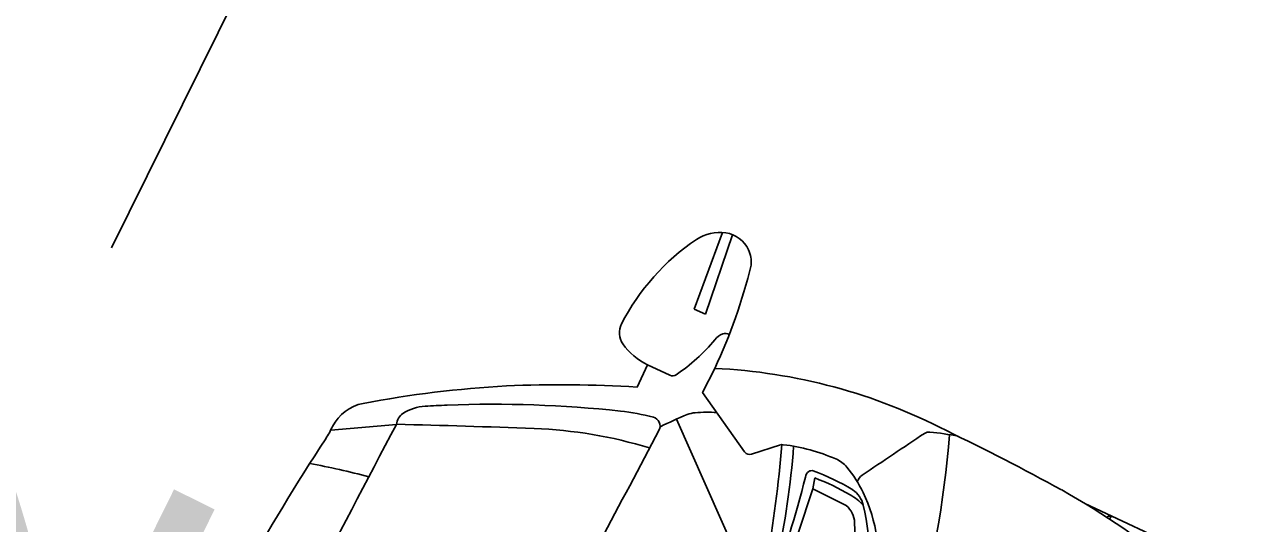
# Model space of a CAD drawing. Extents: x 14104283 to 14129344, y 8637090 to 8673339.
# Drawn here: x 14118458.28 to 14118481.59, y 8668420.35 to 8668429.93 of the extents above; entities that cross this region are included whole.
import ezdxf

# ---------------------------------------------------------------- set-up
doc = ezdxf.new("R2010")
doc.units = 0
doc.layers.add('Cell', color=7, linetype='Continuous')
doc.layers.add('dsnTextFinalPlan', color=7, linetype='Continuous')

msp = doc.modelspace()

# ---------------------------------------------------------------- linework, layer by layer
at = {"layer": 'Cell'}
for p, q in [((14118471.672, 8668425.935), (14118471.132, 8668424.465)), ((14118471.867, 8668425.891), (14118471.346, 8668424.365)), ((14118471.346, 8668424.365), (14118471.132, 8668424.465)), ((14118470.236, 8668423.397), (14118470.034, 8668422.966)), ((14118470.236, 8668423.397), (14118470.663, 8668423.196)), ((14118464.158, 8668422.14), (14118465.423, 8668422.252)), ((14118470.792, 8668422.354), (14118471.929, 8668419.789)), ((14118472.23, 8668421.678), (14118472.789, 8668421.857)), ((14118474.045, 8668420.693), (14118473.407, 8668421.012)), ((14118481.593, 8668419.344), (14118478.622, 8668420.736)), ((14118479.087, 8668420.491), (14118479.116, 8668420.477)), ((14118479.12, 8668420.466), (14118479.12, 8668420.466))]:
    msp.add_line(p, q, dxfattribs=at)
for points in [[(14118471.525, 8668423.327), (14118471.292, 8668422.866), (14118472.098, 8668421.722)], [(14118473.089, 8668416.335), (14118472.261, 8668417.553), (14118473.407, 8668421.012), (14118473.443, 8668421.224)]]:
    msp.add_lwpolyline(points, dxfattribs=at)
for centre, radius, start, end in [((14118473.624, 8668422.185), 4.369, 124.1157, 152.8313), ((14118471.613, 8668425.153), 0.784, 81.0255, 124.1157), ((14118471.644, 8668425.347), 0.588, 25.903, 81.0255), ((14118471.697, 8668425.373), 0.528, 352.7783, 25.903), ((14118462.261, 8668427.698), 10.243, 334.7378, 346.4974), ((14118470.07, 8668424.009), 0.375, 152.8313, 214.8267), ((14118468.9, 8668426.03), 3.396, 303.7113, 320.6239), ((14118471.829, 8668423.627), 0.393, 112.797, 140.6239), ((14118471.727, 8668423.869), 0.13, 53.9844, 112.797), ((14118470.741, 8668424.476), 1.192, 214.8267, 244.8976), ((14118470.716, 8668423.308), 0.124, 244.8976, 303.7113), ((14118471.026, 8668412.618), 10.72, 62.5511, 87.3329), ((14118468.687, 8668402.005), 21.016, 93.1629, 100.7123), ((14118468.575, 8668400.322), 22.691, 86.3128, 92.6456), ((14118464.944, 8668421.826), 0.844, 101.1773, 152.7566), ((14118466.015, 8668421.748), 0.854, 93.0302, 123.6081), ((14118467.731, 8668389.331), 33.316, 92.3037, 93.0302), ((14118467.291, 8668400.276), 22.362, 83.7766, 92.3037), ((14118469.236, 8668418.112), 4.42, 75.4319, 83.7766), ((14118471.192, 8668421.945), 0.532, 94.4317, 111.4658), ((14118471.386, 8668419.443), 3.041, 86.6296, 94.4317), ((14118585.305, 8668357.939), 136.044, 151.78785, 154.89759), ((14118465.692, 8668422.235), 0.269, 123.6081, 176.2389), ((14118461.488, 8668248.248), 174.049, 87.83651, 88.70459), ((14118470.305, 8668422.225), 0.17, 332.409, 75.4319), ((14118472.977, 8668417.406), 5.409, 111.4658, 117.5645), ((14118462.59, 8668422.94), 1.76, 326.7908, 335.6172), ((14118467.73, 8668413.468), 8.711, 73.0177, 87.8365), ((14118204.292, 8668561.24), 300.317, 331.94729, 332.40904), ((14118454.276, 8668423.892), 21.83, 334.8846, 355.168), ((14118918.461, 8667760.356), 796.272, 123.795662, 123.899089), ((14118475.634, 8668421.951), 0.154, 84.1077, 123.7957), ((14118475.051, 8668416.308), 5.828, 78.6657, 84.1077), ((14118458.447, 8668385.414), 40.683, 60.9882, 64.4912), ((14118500.714, 8668397.983), 43.805, 146.7908, 154.8976), ((14118457.241, 8668423.014), 15.84, 339.6225, 355.7219), ((14118446.965, 8668424.072), 25.943, 350.096, 355.1146), ((14118472.825, 8668421.746), 0.117, 82.7532, 107.8388), ((14118472.365, 8668418.13), 3.762, 66.834, 82.7532), ((14118472.194, 8668421.789), 0.117, 215.1426, 287.8388), ((14118473.622, 8668421.066), 0.569, 39.6524, 66.834), ((14118461.874, 8668410.508), 11.15, 74.3216, 80.2865), ((14118473.416, 8668421.221), 0.154, 125.0527, 172.7103), ((14118473.381, 8668421.271), 0.0929, 70.0159, 125.0527), ((14118471.922, 8668417.257), 4.364, 58.9885, 70.0159), ((14118472.222, 8668419.906), 2.387, 25.8038, 39.6524), ((14118455.439, 8668425.655), 18.364, 338.9979, 346.0901), ((14118471.843, 8668416.996), 4.52, 59.7249, 69.2733), ((14118474.487, 8668421.08), 0.239, 123.8991, 163.1821), ((14118473.554, 8668419.926), 1.127, 43.3984, 59.7249), ((14118473.894, 8668420.591), 0.491, 12.9492, 55.8348), ((14118471.736, 8668419.671), 2.926, 8.0735, 25.8038), ((14118471.408, 8668408.799), 13.948, 49.4252, 60.9589), ((14118473.774, 8668420.354), 0.434, 1.5392, 51.2583), ((14118469.014, 8668419.469), 5.499, 350.1602, 12.9492), ((14118479.779, 8668419.517), 1.201, 125.8703, 127.61), ((14118479.082, 8668420.482), 0.0109, 60.2001, 127.3708), ((14118474.263, 8668424.017), 6.017, 323.467, 323.8333), ((14118479.111, 8668420.469), 0.00943, 342.7714, 63.925), ((14118462.778, 8668420.059), 11.434, 349.9922, 1.5392)]:
    msp.add_arc(centre, radius, start, end, dxfattribs=at)
at = {"layer": 'dsnTextFinalPlan'}
msp.add_line((14118459.952, 8668425.639), (14118466.928, 8668439.749), dxfattribs=at)

# ---------------------------------------------------------------- texts
msp.add_text("12'", height=8, rotation=63.6911, dxfattribs=at).set_placement((14118456.897, 8668410.435))

doc.saveas('drawing.dxf')
